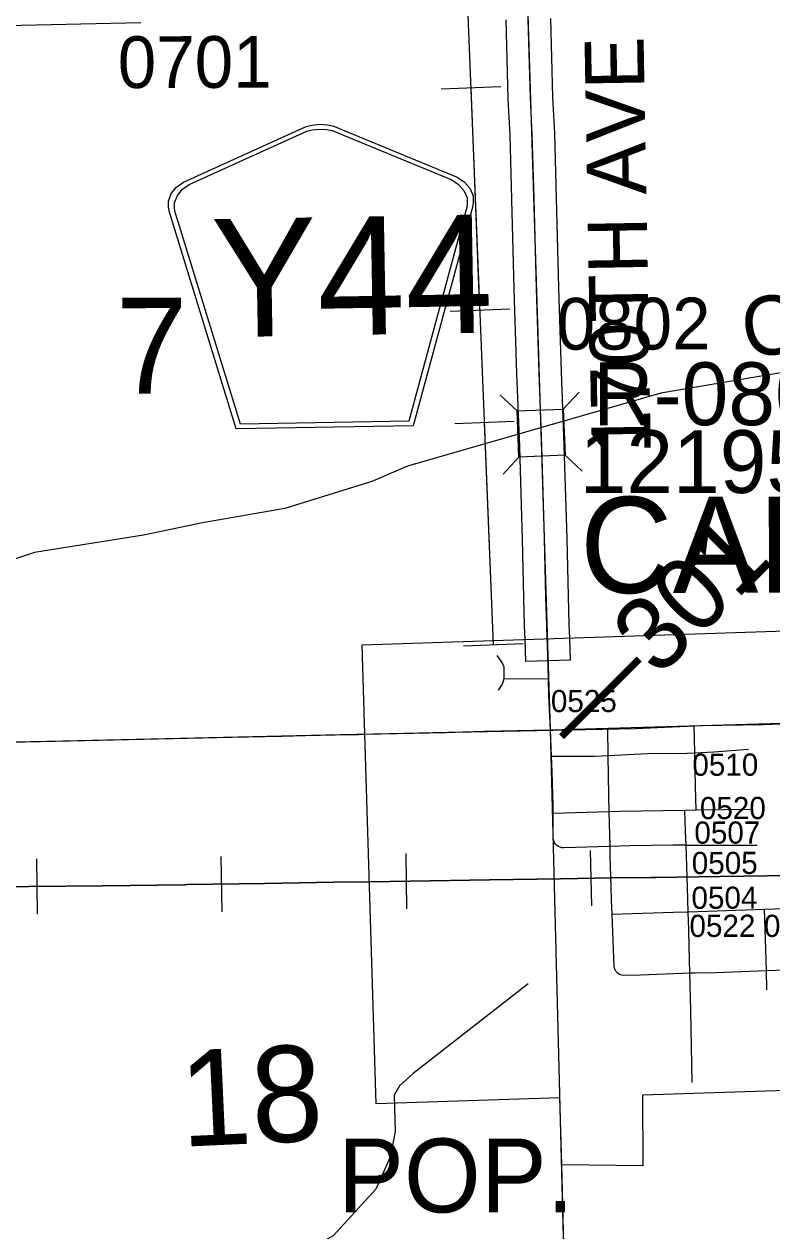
# Model space of a CAD drawing. Extents: x 128.7 to 185.5, y -21.4 to 12.6.
# Drawn here: x 140.525 to 141.537, y -10.198 to -8.565 of the extents above; entities that cross this region are included whole.
import ezdxf

# ---------------------------------------------------------------- set-up
doc = ezdxf.new("R2010")
doc.units = 0
for name, color, linetype in [('tdCoCityStreetMajor', 7, 'Continuous'), ('tdCoCityStreetMinor', 7, 'Continuous'), ('tdCoCorpBndry', 7, 'Continuous'), ('tdCoCorpPopTxt', 7, 'Continuous'), ('tdCoCorpTxt', 7, 'Continuous'), ('tdCoHydroRiver', 7, 'Continuous'), ('tdCoHydroTxtLg', 7, 'Continuous'), ('tdCoPipe', 7, 'Continuous'), ('tdCoPriCL', 7, 'Continuous'), ('tdCoPrimary', 7, 'Continuous'), ('tdCoPriNonDiv', 7, 'Continuous'), ('tdCoPriNonDivCL', 7, 'Continuous'), ('tdCoRRCL', 7, 'Continuous'), ('tdCoSecRdNmbr', 7, 'Continuous'), ('tdCoSecRdTxt', 7, 'Continuous'), ('tdCoSecRteBand', 7, 'Continuous'), ('tdCoSecRteCL', 7, 'Continuous'), ('tdCoSectLine', 7, 'Continuous'), ('tdCoSectLinePart', 7, 'Continuous'), ('tdCoSectNmbr', 7, 'Continuous'), ('tdCoShieldCoRteHrd', 7, 'Continuous'), ('tdCoStrucSec', 7, 'Continuous'), ('tdCoStrucSecCoName', 7, 'Continuous'), ('tdCoStrucSecFHWANum', 7, 'Continuous'), ('tdCoSurfAsphalt', 7, 'Continuous'), ('tdCoSurfAsphaltUnbanded', 7, 'Continuous'), ('tdStHwyPriRefPost1', 7, 'Continuous')]:
    doc.layers.add(name, color=color, linetype=linetype)

msp = doc.modelspace()

# ---------------------------------------------------------------- linework, layer by layer
at = {"layer": 'tdCoCityStreetMajor'}
msp.add_lwpolyline([(141.4209, -9.6762), (141.4037, -9.6762), (141.3443, -9.6772), (141.3181, -9.678), (141.2555, -9.6799), (141.253, -9.6797), (141.2505, -9.679), (141.2482, -9.678), (141.2462, -9.6765), (141.246, -9.6764), (141.2444, -9.6747), (141.2429, -9.6726), (141.2419, -9.6703), (141.2412, -9.6678), (141.2412, -9.633), (141.2412, -9.6234), (141.2399, -9.577), (141.239, -9.5557), (141.2375, -9.5202)], dxfattribs=at)
at = {"layer": 'tdCoCityStreetMinor'}
for p, q in [((141.1746, -9.4508), (141.2347, -9.4512)), ((141.3156, -9.5549), (141.3151, -9.5188)), ((141.2412, -9.633), (141.3169, -9.6306)), ((141.4348, -9.6285), (141.5095, -9.6274)), ((141.5305, -9.872), (141.5297, -9.846))]:
    msp.add_line(p, q, dxfattribs=at)
for points in [[(141.1746, -9.4508), (141.1746, -9.4352), (141.1719, -9.4291), (141.1652, -9.4197)], [(141.1671, -9.4665), (141.1725, -9.4585), (141.1746, -9.4508)], [(141.3156, -9.5549), (141.369, -9.5522), (141.4225, -9.5517), (141.4326, -9.5511), (141.4585, -9.5497), (141.5056, -9.5462)], [(141.239, -9.5557), (141.297, -9.5559), (141.3156, -9.5549)], [(141.3169, -9.6306), (141.3163, -9.6096), (141.3156, -9.5549)], [(141.3169, -9.6306), (141.3315, -9.6301), (141.4191, -9.6288)], [(141.3209, -9.7702), (141.3201, -9.7504), (141.3196, -9.7324), (141.3184, -9.6908), (141.3181, -9.678), (141.3169, -9.6306)], [(141.4209, -9.6762), (141.494, -9.676), (141.5174, -9.676)], [(141.5297, -9.846), (141.5287, -9.817), (141.527, -9.7632)], [(141.426, -9.8491), (141.4252, -9.8132), (141.4247, -9.7904), (141.4239, -9.7667), (141.404, -9.7673), (141.3209, -9.7702)], [(141.3276, -9.8485), (141.3261, -9.8469), (141.3249, -9.8449), (141.3241, -9.8427), (141.3236, -9.8405), (141.3209, -9.7702)], [(141.426, -9.8491), (141.4333, -9.8488), (141.4612, -9.8483), (141.5297, -9.846)], [(141.5297, -9.846), (141.5554, -9.8451), (141.6526, -9.8422)], [(141.3277, -9.8486), (141.3296, -9.85), (141.3316, -9.8511), (141.3339, -9.8518), (141.3362, -9.852), (141.3591, -9.8518), (141.426, -9.8491)], [(141.4291, -9.9973), (141.4272, -9.8996), (141.426, -9.8491)]]:
    msp.add_lwpolyline(points, dxfattribs=at)
at = {"layer": 'tdCoCorpBndry'}
msp.add_lwpolyline([(141.0017, -10.0261), (140.9863, -9.526), (140.9826, -9.4049), (141.7337, -9.3802), (141.7379, -9.5058), (141.7467, -9.7665), (141.7475, -9.8279), (141.7477, -9.8392), (141.7486, -9.8839), (141.7502, -9.967), (141.7512, -10.0018), (141.3622, -10.0144), (141.3625, -10.1102), (141.2526, -10.109), (141.2503, -10.0181)], close=True, dxfattribs=at)
at = {"layer": 'tdCoHydroRiver'}
for points in [[(141.8442, -8.9868), (141.3867, -9.0643), (141.0438, -9.1634), (140.9954, -9.1838), (140.878, -9.2207), (140.7664, -9.2399), (140.6864, -9.2567), (140.5388, -9.2802), (140.4607, -9.3063)], [(141.2072, -9.8638), (141.0516, -9.9854), (141.0332, -10.0018), (141.0257, -10.0146), (141.0272, -10.0635), (141.0204, -10.0984), (141.0012, -10.1416), (140.9432, -10.205), (140.8827, -10.2385), (140.4298, -10.5414), (140.3977, -10.574), (140.3963, -10.5819)]]:
    msp.add_lwpolyline(points, dxfattribs=at)
at = {"layer": 'tdCoPipe'}
for p, q in [((141.1702, -8.6497), (141.0896, -8.6529)), ((141.1822, -8.9506), (141.1018, -8.9539)), ((141.1883, -9.1026), (141.1078, -9.1058)), ((141.2003, -9.4036), (141.1199, -9.4068))]:
    msp.add_line(p, q, dxfattribs=at)
for points in [[(141.1601, -9.4052), (141.1224, -8.4625), (145.143, -8.3469), (145.1432, -8.4836), (145.1432, -8.4836), (147.1541, -8.3987), (147.1541, -8.3987), (147.1261, -7.4066), (149.2539, -7.3111), (149.2196, -6.4561), (150.4341, -6.4227), (150.6653, -6.4146), (150.7655, -6.4047), (150.7905, -6.3931), (150.9328, -6.2039), (151.0021, -6.1768), (151.0811, -6.1651), (151.2121, -6.1436), (151.4086, -6.1336), (151.5974, -6.1255), (151.7034, -6.1214)], [(141.142, -8.9522), (141.1299, -8.6513)], [(141.1601, -9.4052), (141.148, -9.1042)]]:
    msp.add_lwpolyline(points, dxfattribs=at)
at = {"layer": 'tdCoPriCL'}
msp.add_lwpolyline([(140.4472, -9.5379), (140.6852, -9.5329), (140.9529, -9.5264), (140.9859, -9.526), (141.0949, -9.5235), (141.1192, -9.5229), (141.148, -9.5221), (141.2371, -9.5202), (141.2628, -9.5197), (141.3147, -9.5188), (141.352, -9.5182), (141.412, -9.5157), (141.4314, -9.5149), (141.4426, -9.5144), (141.5238, -9.5127), (141.5402, -9.5121)], dxfattribs=at)
at = {"layer": 'tdCoPrimary'}
for points in [[(140.4119, -9.5387), (140.5363, -9.536), (140.6856, -9.5329), (140.7613, -9.531), (140.8737, -9.5288), (140.9532, -9.5264), (140.978, -9.5262), (140.9863, -9.526), (141.0952, -9.5235), (141.1484, -9.5221), (141.2375, -9.5202), (141.2632, -9.5197), (141.3151, -9.5188), (141.3524, -9.5182), (141.4317, -9.5149), (141.4429, -9.5144), (141.5242, -9.5127), (141.621, -9.5093)], [(140.9863, -9.526), (140.9863, -9.526), (141.0952, -9.5235), (141.1484, -9.5221), (141.2375, -9.5202), (141.2632, -9.5197), (141.3151, -9.5188), (141.3524, -9.5182), (141.4317, -9.5149), (141.4429, -9.5144), (141.5242, -9.5127), (141.621, -9.5093), (141.7111, -9.5067), (141.7379, -9.5058)], [(140.9863, -9.526), (140.9863, -9.526), (141.0952, -9.5235), (141.1484, -9.5221), (141.2375, -9.5202), (141.2632, -9.5197), (141.3151, -9.5188), (141.3524, -9.5182), (141.4317, -9.5149), (141.4429, -9.5144), (141.5242, -9.5127), (141.621, -9.5093), (141.7111, -9.5067), (141.7379, -9.5058)], [(139.3063, -9.5646), (139.4056, -9.5622), (139.4441, -9.5614), (139.4973, -9.5603), (139.5896, -9.5584), (139.6726, -9.5564), (139.7317, -9.5549), (139.7391, -9.5548), (139.7656, -9.5544), (139.7859, -9.554), (139.8979, -9.5507), (139.9779, -9.5493), (139.996, -9.549), (140.1223, -9.5454), (140.1855, -9.5442), (140.3408, -9.5406), (140.4119, -9.5387), (140.5363, -9.536), (140.6856, -9.5329), (140.7613, -9.531), (140.8737, -9.5288), (140.9532, -9.5264), (140.978, -9.5262), (140.9863, -9.526)], [(139.3063, -9.5646), (139.4056, -9.5622), (139.4441, -9.5614), (139.4973, -9.5603), (139.5896, -9.5584), (139.6726, -9.5564), (139.7317, -9.5549), (139.7391, -9.5548), (139.7656, -9.5544), (139.7859, -9.554), (139.8979, -9.5507), (139.9779, -9.5493), (139.996, -9.549), (140.1223, -9.5454), (140.1855, -9.5442), (140.3408, -9.5406), (140.4119, -9.5387), (140.5363, -9.536), (140.6856, -9.5329), (140.7613, -9.531), (140.8737, -9.5288), (140.9532, -9.5264), (140.978, -9.5262), (140.9863, -9.526)]]:
    msp.add_lwpolyline(points, dxfattribs=at)
at = {"layer": 'tdCoPriNonDiv'}
msp.add_lwpolyline([(139.2217, -9.566), (139.7384, -9.5548), (140.3404, -9.5406), (140.9529, -9.5264), (141.352, -9.5182), (141.4426, -9.5144), (142.2395, -9.4911), (143.1651, -9.4632), (143.7409, -9.4456), (144.7661, -9.4131), (146.0176, -9.3699)], dxfattribs=at)
at = {"layer": 'tdCoPriNonDivCL'}
msp.add_lwpolyline([(140.4115, -9.5387), (140.536, -9.536), (140.6852, -9.5329), (140.7609, -9.531), (140.8733, -9.5288), (140.9529, -9.5264), (140.9776, -9.5262), (140.9859, -9.526), (140.9859, -9.526), (141.0949, -9.5235), (141.148, -9.5221), (141.2371, -9.5202), (141.2628, -9.5197), (141.3147, -9.5188), (141.352, -9.5182), (141.4314, -9.5149), (141.4426, -9.5144), (141.5238, -9.5127), (141.6206, -9.5093)], dxfattribs=at)
msp.add_lwpolyline([(140.4115, -9.5387), (140.536, -9.536), (140.6852, -9.5329), (140.7609, -9.531), (140.8733, -9.5288), (140.9529, -9.5264), (140.9776, -9.5262), (140.9859, -9.526), (140.9859, -9.526), (141.0949, -9.5235), (141.148, -9.5221), (141.2371, -9.5202), (141.2628, -9.5197), (141.3147, -9.5188), (141.352, -9.5182), (141.4314, -9.5149), (141.4426, -9.5144), (141.5238, -9.5127), (141.6206, -9.5093)], dxfattribs=at)
at = {"layer": 'tdCoRRCL'}
for p, q in [((141.2932, -9.7583), (141.2917, -9.6833)), ((140.5429, -9.7697), (140.5421, -9.6947)), ((140.7932, -9.7663), (140.7919, -9.6913)), ((141.043, -9.7625), (141.0419, -9.6876))]:
    msp.add_line(p, q, dxfattribs=at)
for points in [[(141.5626, -9.7171), (141.467, -9.7187), (141.3802, -9.72), (141.3737, -9.72), (141.3199, -9.7203), (141.2512, -9.7216), (141.1555, -9.7229), (141.0475, -9.725), (140.9921, -9.7258), (140.9443, -9.7263), (140.8502, -9.7279), (140.7455, -9.7296), (140.7429, -9.7297), (140.631, -9.7313), (140.5314, -9.7323), (140.4436, -9.7339)], [(140.4436, -9.7339), (140.5314, -9.7323), (140.631, -9.7313), (140.7429, -9.7297), (140.7455, -9.7296), (140.8502, -9.7279), (140.9443, -9.7263), (140.9921, -9.7258), (141.0475, -9.725), (141.1555, -9.7229), (141.2512, -9.7216), (141.3199, -9.7203), (141.3737, -9.72), (141.3802, -9.72), (141.467, -9.7187), (141.5626, -9.7171)]]:
    msp.add_lwpolyline(points, dxfattribs=at)
at = {"layer": 'tdCoSecRteBand'}
for points in [[(140.6829, -8.5635), (140.4801, -8.5679), (140.2284, -8.5753), (140.2252, -8.5754), (140.222, -8.5748), (140.2183, -8.5741), (140.2166, -8.5738), (140.2149, -8.5733), (140.2113, -8.5722), (140.2096, -8.5716), (140.208, -8.5709), (140.2045, -8.5694), (140.2029, -8.5686), (140.2014, -8.5677), (140.1981, -8.5658), (140.1966, -8.5649)], [(141.2373, -8.5574), (141.2402, -8.6639), (141.2427, -8.7129), (141.2427, -8.7132), (141.2427, -8.7135), (141.2451, -8.8006), (141.2451, -8.8006), (141.2451, -8.8006), (141.2483, -8.9219), (141.252, -9.0356), (141.2557, -9.135), (141.2557, -9.1351), (141.2557, -9.1352), (141.2594, -9.261), (141.2594, -9.2611), (141.2595, -9.2612), (141.2612, -9.3394), (141.2624, -9.3775), (141.2624, -9.3775), (141.2624, -9.3775), (141.263, -9.3957), (141.2639, -9.4257), (141.204, -9.4276), (141.203, -9.3976), (141.2024, -9.3794), (141.2012, -9.3412), (141.2012, -9.3411), (141.2012, -9.3409), (141.1995, -9.2626), (141.1958, -9.1371), (141.1921, -9.0378), (141.1921, -9.0377), (141.1921, -9.0377), (141.1884, -8.9237), (141.1884, -8.9236), (141.1884, -8.9235), (141.1852, -8.8022), (141.1827, -8.7155), (141.1803, -8.6665), (141.1802, -8.6662), (141.1802, -8.6659), (141.1773, -8.5592)]]:
    msp.add_lwpolyline(points, dxfattribs=at)
at = {"layer": 'tdCoSecRteCL'}
for points in [[(141.2375, -9.5202), (141.2358, -9.4825), (141.2354, -9.473), (141.2347, -9.4512), (141.2333, -9.405), (141.233, -9.3966), (141.2324, -9.3785), (141.2312, -9.3403), (141.2295, -9.2618), (141.2258, -9.1361), (141.2221, -9.0367), (141.2184, -8.9228), (141.2152, -8.8014), (141.2127, -8.7144), (141.2102, -8.665), (141.2073, -8.5583), (141.2061, -8.5227)], [(141.7512, -10.0018), (141.7502, -9.967), (141.7486, -9.8839), (141.7477, -9.8392), (141.7475, -9.8279), (141.7467, -9.7665), (141.7456, -9.7619), (141.7452, -9.7603), (141.7378, -9.7571), (141.6836, -9.7581), (141.6487, -9.7593), (141.527, -9.7632), (141.4501, -9.7658), (141.4239, -9.7667), (141.4228, -9.7334), (141.4209, -9.6762), (141.4203, -9.6577), (141.4191, -9.6288), (141.4348, -9.6285), (141.4337, -9.5965), (141.4326, -9.5511), (141.4317, -9.5149)]]:
    msp.add_lwpolyline(points, dxfattribs=at)
at = {"layer": 'tdCoSectLine'}
for points in [[(141.2057, -8.5227), (141.2371, -9.5202)], [(141.2371, -9.5202), (142.2403, -9.4911)], [(140.2273, -9.5432), (141.2371, -9.5202)], [(141.2371, -9.5202), (141.2629, -10.5235)]]:
    msp.add_lwpolyline(points, dxfattribs=at)
at = {"layer": 'tdCoSectLinePart'}
for points in [[(140.2273, -9.5432), (140.9859, -9.5259)], [(141.2523, -10.109), (141.2629, -10.5235)]]:
    msp.add_lwpolyline(points, dxfattribs=at)
at = {"layer": 'tdCoShieldCoRteHrd'}
for points in [[(140.8121, -9.1128), (140.7252, -8.8313), (140.7211, -8.8183), (140.7203, -8.8124), (140.7202, -8.8046), (140.7242, -8.7942), (140.7313, -8.7856), (140.7408, -8.7787), (140.9068, -8.7035), (140.9143, -8.7017), (140.9247, -8.7006), (140.9351, -8.7013), (140.9427, -8.7028), (141.1112, -8.7723), (141.1209, -8.7788), (141.1283, -8.7871), (141.1327, -8.7974), (141.1329, -8.8052), (141.1322, -8.8111), (141.1286, -8.8243), (141.0516, -9.1086)], [(140.8179, -9.1063), (140.7333, -8.8325), (140.7294, -8.8199), (140.7286, -8.8143), (140.7285, -8.8068), (140.7324, -8.7968), (140.7392, -8.7885), (140.7483, -8.782), (140.9076, -8.7097), (140.9148, -8.708), (140.9248, -8.707), (140.9348, -8.7077), (140.9421, -8.7091), (141.1038, -8.7758), (141.1131, -8.782), (141.1203, -8.79), (141.1245, -8.7999), (141.1246, -8.8074), (141.124, -8.813), (141.1205, -8.8257), (141.0456, -9.1024)]]:
    msp.add_lwpolyline(points, close=True, dxfattribs=at)
at = {"layer": 'tdCoStrucSec'}
for p, q in [((141.2548, -9.086), (141.2761, -9.0631)), ((141.1923, -9.0884), (141.1693, -9.0671)), ((141.1946, -9.1509), (141.1733, -9.1739)), ((141.2572, -9.1486), (141.2801, -9.1699))]:
    msp.add_line(p, q, dxfattribs=at)
msp.add_lwpolyline([(141.1946, -9.1509), (141.1923, -9.0884), (141.2548, -9.086), (141.2572, -9.1486)], close=True, dxfattribs=at)
at = {"layer": 'tdCoSurfAsphalt'}
msp.add_lwpolyline([(141.233, -9.3966), (141.2324, -9.3785), (141.2312, -9.3403), (141.2295, -9.2618), (141.2258, -9.1361), (141.2221, -9.0367), (141.2184, -8.9228), (141.2152, -8.8014), (141.2127, -8.7144), (141.2102, -8.665), (141.2073, -8.5583)], dxfattribs=at)
at = {"layer": 'tdCoSurfAsphaltUnbanded'}
for points in [[(141.2375, -9.5202), (141.2358, -9.4825), (141.2354, -9.473), (141.2347, -9.4512), (141.2333, -9.405), (141.233, -9.3966)], [(141.7467, -9.7665), (141.7456, -9.7619), (141.7452, -9.7603), (141.7378, -9.7571), (141.6836, -9.7581), (141.6487, -9.7593), (141.527, -9.7632), (141.4501, -9.7658), (141.4239, -9.7667), (141.4228, -9.7334), (141.4209, -9.6762), (141.4203, -9.6577), (141.4191, -9.6288), (141.4348, -9.6285), (141.4337, -9.5965), (141.4326, -9.5511), (141.4317, -9.5149)]]:
    msp.add_lwpolyline(points, dxfattribs=at)

# ---------------------------------------------------------------- texts
at = {"layer": 'tdCoCorpPopTxt'}
msp.add_text('POP.', height=0.1, dxfattribs=at).set_placement((140.9499, -10.1732))
at = {"layer": 'tdCoCorpTxt'}
msp.add_text('CALAMUS', height=0.13, rotation=0.1075, dxfattribs=at).set_placement((141.2774, -9.335))
at = {"layer": 'tdCoHydroTxtLg'}
msp.add_text('Calamus', height=0.08, rotation=9.2556, dxfattribs=at).set_placement((141.503, -9.0184))
at = {"layer": 'tdCoSecRdNmbr'}
for s, height, rotation, p in [('0701', 0.07, 0.1069, (140.6518, -8.6515)), ('0802', 0.07, 0.1073, (141.2459, -9.0056)), ('0525', 0.03, 0.106, (141.238, -9.4962)), ('0510', 0.03, 0.106, (141.4295, -9.5823)), ('0520', 0.03, 0.106, (141.4397, -9.641)), ('0507', 0.03, 0.106, (141.4322, -9.6742)), ('0505', 0.03, 0.106, (141.4287, -9.7153)), ('0504', 0.03, 0.106, (141.4283, -9.7624)), ('0522', 0.03, 0.106, (141.4256, -9.8004)), ('0523', 0.03, 0.106, (141.5264, -9.8004))]:
    msp.add_text(s, height=height, rotation=rotation, dxfattribs=at).set_placement(p)
at = {"layer": 'tdCoSecRdTxt'}
msp.add_text('170TH AVE', height=0.08, rotation=91, dxfattribs=at).set_placement((141.3733, -9.1462))
at = {"layer": 'tdCoSectNmbr'}
for s, rotation, p in [('7', 0.1068, (140.6494, -9.0654)), ('18', 2.6592, (140.7384, -10.0844))]:
    msp.add_text(s, height=0.13, rotation=rotation, dxfattribs=at).set_placement(p)
at = {"layer": 'tdCoShieldCoRteHrd'}
msp.add_text('Y44', height=0.16, rotation=1, dxfattribs=at).set_placement((140.78, -8.989))
at = {"layer": 'tdCoStrucSecCoName'}
msp.add_text('R-0806', height=0.085, dxfattribs=at).set_placement((141.295, -9.1078))
at = {"layer": 'tdCoStrucSecFHWANum'}
msp.add_text('121951', height=0.085, dxfattribs=at).set_placement((141.2769, -9.1996))
at = {"layer": 'tdStHwyPriRefPost1'}
msp.add_text('‒‒301', height=0.1, rotation=45, dxfattribs=at).set_placement((141.2784, -9.5555))

doc.saveas('drawing.dxf')
